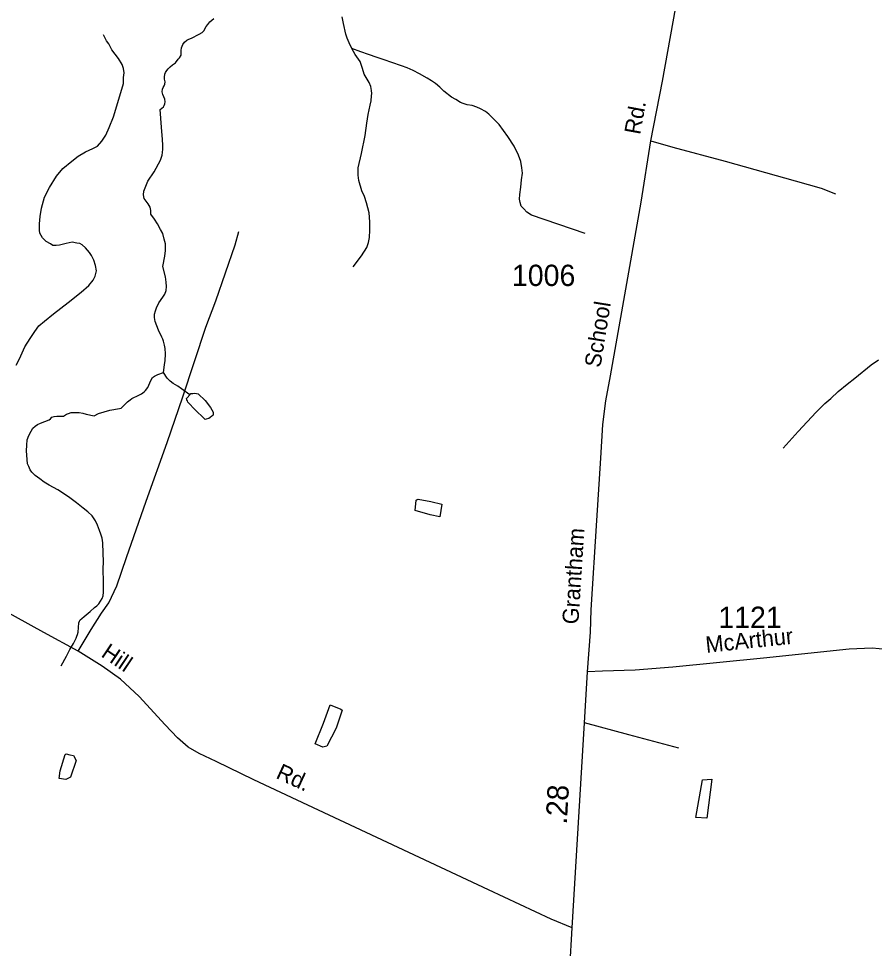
# Model space of a CAD drawing. Extents: x 2206922 to 2357709, y 510027 to 673830.
# Drawn here: x 2241724 to 2246745, y 549500 to 554953 of the extents above; entities that cross this region are included whole.
import ezdxf

# ---------------------------------------------------------------- set-up
doc = ezdxf.new("R2010")
doc.units = 0
for name, color, linetype in [('Exist Hydrographic Creek Single Shore', 7, 'Continuous'), ('Exist Hydrographic Misc Water Feature', 7, 'Continuous'), ('Exist Road Non-System Type 51', 7, 'Continuous'), ('Exist Road Secondary Mileage Hundredths English Label', 7, 'Continuous'), ('Exist Road Secondary Type 51 Attributed', 7, 'Continuous'), ('Exist Road Secondary Type 51 Label', 7, 'Continuous'), ('Exist Road Secondary Type 51 Number Label', 7, 'Continuous')]:
    doc.layers.add(name, color=color, linetype=linetype)

msp = doc.modelspace()

# ---------------------------------------------------------------- linework, layer by layer
at = {"layer": 'Exist Hydrographic Creek Single Shore'}
for points in [[(2242555, 554419.3), (2242573, 554435.2), (2242578.6, 554443.3), (2242580.6, 554453.1), (2242582.7, 554465.3), (2242580.6, 554481.1), (2242570.6, 554506.9), (2242566.5, 554523), (2242568.1, 554538.9), (2242572, 554549.3), (2242577.9, 554559.4), (2242581.8, 554569.3), (2242583.7, 554581.2), (2242579.6, 554597.2), (2242579.4, 554609), (2242581.6, 554626.9), (2242585.5, 554637.3), (2242593.3, 554649.1), (2242600.9, 554659.3), (2242612.8, 554669.3), (2242626.7, 554681.4), (2242645, 554693.6), (2242660.6, 554715.6), (2242668.6, 554723.7), (2242676.6, 554737.9), (2242678.2, 554766.1), (2242680.1, 554782), (2242687.6, 554801.9), (2242696.1, 554814), (2242710, 554826.1), (2242721.5, 554832.1), (2242737.5, 554838.2), (2242783.4, 554860.9), (2242801.5, 554870.7), (2242809.7, 554880.9), (2242823.2, 554906.8), (2242833, 554919.1), (2242845.1, 554933.1), (2242868.3, 554953.1)], [(2242573.8, 552877.9), (2242575.7, 552891.8), (2242579.4, 552924.1), (2242583.1, 552945.9), (2242585.1, 552986.1), (2242582.7, 553018.1), (2242580.4, 553037.9), (2242573.8, 553062), (2242569.9, 553071.9), (2242564.4, 553083.7), (2242543.7, 553125.7), (2242525.7, 553175.5), (2242521.1, 553199.3), (2242520.9, 553219.2), (2242526.9, 553239.4), (2242532.4, 553257.2), (2242546.6, 553285.5), (2242569.9, 553319.7), (2242582, 553337.7), (2242590, 553358), (2242591.9, 553381.6), (2242589.4, 553408), (2242585.1, 553437.8), (2242570.8, 553499.6), (2242581.8, 553559.6), (2242585.9, 553593.8), (2242585.5, 553631.6), (2242577.3, 553659.6), (2242569.1, 553691.7), (2242556.8, 553715.4), (2242538.8, 553749.4), (2242520.3, 553776.9), (2242499.8, 553806.7), (2242500.2, 553827), (2242495.9, 553846.7), (2242483.4, 553866.8), (2242461.1, 553898.5), (2242457.2, 553918.6), (2242459.2, 553940.6), (2242482.6, 553998.7), (2242518.3, 554055), (2242555.6, 554123.2), (2242559.3, 554135.2), (2242565.2, 554151.3), (2242567.1, 554167.3), (2242569.1, 554187.2), (2242568.9, 554211.2), (2242568.7, 554243.2), (2242562, 554317.2), (2242555, 554419.3)], [(2241974.1, 551157.7), (2242005.6, 551214.2), (2242025.1, 551252.2), (2242045.2, 551288.5), (2242060.8, 551318.6), (2242064.5, 551330.6), (2242068.8, 551340.5), (2242072.3, 551354.6), (2242076.4, 551408.7), (2242080.1, 551418.7), (2242085.6, 551426.8), (2242093.8, 551434.5), (2242107.8, 551447), (2242143.4, 551475.2), (2242169.1, 551499.4), (2242183.2, 551509.4), (2242194.9, 551521.4), (2242205, 551535.7), (2242214.8, 551551.7), (2242218.9, 551567.7), (2242222.4, 551589.8), (2242221.8, 551649.6), (2242219.3, 551723.7), (2242221, 551769.7), (2242220.5, 551817.7), (2242218.1, 551877.6), (2242213.8, 551905.4), (2242205.6, 551929.4), (2242197.6, 551951.3), (2242187.3, 551981.2), (2242175, 552007), (2242154.9, 552036.8), (2242130.5, 552060.8), (2242102.6, 552082.4), (2242064.3, 552112.1), (2242016.1, 552147.7), (2241953.8, 552189.2), (2241903.5, 552216.6), (2241873.4, 552234.5), (2241847.3, 552254.3), (2241821.3, 552274.1), (2241800.8, 552293.7), (2241790.8, 552305.8), (2241782.8, 552325.7), (2241776.4, 552341.6), (2241769.8, 552417.6), (2241771.7, 552451.4), (2241773.3, 552481.6), (2241783.2, 552507.7), (2241796.9, 552533.6), (2241806.7, 552550), (2241820.7, 552562.1), (2241834.8, 552572.1), (2241852.7, 552580.3), (2241902.5, 552598.8), (2241910.3, 552606.5), (2241917.9, 552614.7), (2241932.2, 552619), (2241947.8, 552621.1), (2241986.2, 552621.4), (2242004, 552633.4), (2242016.1, 552637.6), (2242032.1, 552643.7), (2242053.6, 552643.7), (2242079.9, 552642.2), (2242100, 552637.9), (2242119.9, 552632.5), (2242167.8, 552622.8), (2242192, 552637), (2242226.1, 552647.3), (2242259.7, 552655.6), (2242315.9, 552665.8), (2242325.5, 552668), (2242333.7, 552676.1), (2242363.5, 552704.4), (2242377.4, 552716.5), (2242388.9, 552724.5), (2242428.9, 552744.9), (2242445.1, 552753), (2242460.9, 552763.2), (2242468.4, 552771.3), (2242482.6, 552789), (2242500.2, 552831.4), (2242510.1, 552847.4), (2242521.6, 552855.4), (2242540, 552865.6), (2242573.8, 552877.9)]]:
    msp.add_lwpolyline(points, dxfattribs=at)
at = {"layer": 'Exist Hydrographic Misc Water Feature'}
for points in [[(2243679.5, 554778), (2243663.1, 554811.8), (2243651.2, 554837.9), (2243642.8, 554861.5), (2243630.3, 554923.4), (2243622.1, 554963.5)], [(2245047.6, 553691.8), (2244733, 553799.2), (2244705, 553816.9), (2244687.1, 553836.6), (2244672.8, 553852.5), (2244666.6, 553874.5), (2244662.3, 553894.7), (2244663.9, 553920.4), (2244670.1, 553964.5), (2244673.2, 554006.5), (2244679.1, 554046.6), (2244676.7, 554078.6), (2244670.7, 554114.4), (2244656.4, 554152.3), (2244630.1, 554204.1), (2244593.4, 554261.9), (2244542.8, 554331.2), (2244514.7, 554361), (2244482.5, 554392.6), (2244462.2, 554408.6), (2244434.3, 554424.2), (2244412.1, 554434), (2244383.8, 554443.9), (2244356.2, 554447.7), (2244332, 554455.5), (2244316, 554461.5), (2244287.9, 554479.1), (2244263.7, 554492.9), (2244219.4, 554528.3), (2244195.4, 554550.2), (2244168.9, 554572.1), (2244147, 554588), (2244121, 554603.6), (2244074.8, 554629.2), (2244038.5, 554648.9), (2244002.4, 554664.9), (2243970.5, 554676.6), (2243914.1, 554696), (2243868.3, 554711.5), (2243828.1, 554725.2), (2243775.7, 554742.9), (2243731.6, 554758.5), (2243679.5, 554778)], [(2243686, 553496.9), (2243735.9, 553561.1), (2243767, 553611.1), (2243776.9, 553639.3), (2243782.6, 553669.2), (2243784.7, 553711.5), (2243784.1, 553761.5), (2243779.6, 553813.3), (2243765.2, 553873), (2243752.5, 553909), (2243738.1, 553942.8), (2243720.1, 554002.7), (2243715.6, 554034.6), (2243715.4, 554076.8), (2243734.8, 554162.7), (2243757.6, 554267.1), (2243767.2, 554339), (2243775, 554391), (2243786.5, 554445.2), (2243792.1, 554471.1), (2243793.9, 554499.3), (2243796.2, 554513.1), (2243793.5, 554530.9), (2243789.6, 554555.1), (2243781.2, 554579), (2243750.8, 554626.6), (2243740.8, 554660.6), (2243726.6, 554700.4), (2243697.7, 554742.1), (2243679.5, 554778)], [(2246209.8, 552433.8), (2246296.4, 552530.6), (2246403.6, 552645.5), (2246453.6, 552695.9), (2246489.1, 552725.8), (2246532.6, 552766.3), (2246584.7, 552808.8), (2246630.2, 552844.9), (2246725.3, 552921.8), (2246769.2, 552952.1)], [(2242729.1, 552745.4), (2242680.1, 552780.8), (2242658.5, 552796.6), (2242630.6, 552812.6), (2242612, 552826.3), (2242596.2, 552844.1), (2242573.8, 552877.9)], [(2242729.1, 552745.4), (2242734.6, 552753.5), (2242738.9, 552753.3), (2242744.9, 552753.6), (2242754.5, 552755.4), (2242766.6, 552753.5), (2242776.8, 552751.6), (2242819.1, 552714), (2242849.4, 552672.1), (2242865.6, 552644.5), (2242865.6, 552634.4), (2242865.6, 552626.3), (2242861.5, 552624.4), (2242857.8, 552620.5), (2242847.8, 552614.3), (2242839.6, 552608.3), (2242831.6, 552606.2), (2242823.6, 552604.2), (2242817.9, 552602.2), (2242813.8, 552606.1), (2242757.2, 552659.7), (2242720.9, 552699.2), (2242717.4, 552703.4), (2242715.1, 552711), (2242710.6, 552717), (2242708.6, 552725), (2242712.7, 552729.2), (2242729.1, 552745.4)], [(2244057, 552128.7), (2244061.1, 552132.5), (2244067, 552134.5), (2244142.9, 552121), (2244207.1, 552105.7), (2244195.6, 552031.5), (2244138, 552043.1), (2244049.6, 552068.6), (2244057, 552128.7)], [(2243613.3, 550903.2), (2243621.7, 550897.5), (2243586.6, 550791.3), (2243531.4, 550684.9), (2243509.5, 550680.9), (2243463, 550700.4), (2243512, 550820.8), (2243551.1, 550928.8), (2243613.3, 550903.2)], [(2241996.4, 550636.1), (2242002.4, 550640.5), (2242024.3, 550634.8), (2242046.7, 550630.6), (2242060.8, 550600.9), (2242027.4, 550504.5), (2241999.9, 550490.4), (2241961.8, 550496.2), (2241967.3, 550542), (2241996.4, 550636.1)], [(2245736, 550489.1), (2245789.9, 550491.5), (2245761.6, 550263.4), (2245696, 550266.8), (2245736, 550489.1)]]:
    msp.add_lwpolyline(points, dxfattribs=at)
at = {"layer": 'Exist Road Non-System Type 51'}
for points in [[(2241709.4, 552919.7), (2241728.5, 552957.9), (2241760.3, 553028), (2241790.6, 553077.3), (2241819.2, 553118.6), (2241843.1, 553150.6), (2241874.9, 553179.3), (2241927.5, 553220.7), (2242013.5, 553287.6), (2242089.9, 553348.1), (2242136, 553388), (2242161.5, 553418.2), (2242172.7, 553442.1), (2242180.6, 553474), (2242174.2, 553505.5), (2242164.4, 553535.6), (2242150.8, 553562.7), (2242139.2, 553580.7), (2242116.9, 553609.4), (2242096.2, 553625.3), (2242083.5, 553633.3), (2242064.4, 553636.5), (2242037.3, 553641.2), (2242002.3, 553633.3), (2241964.1, 553623.7), (2241945, 553622.1), (2241924.3, 553622.1), (2241910, 553631.7), (2241886.1, 553646), (2241863.8, 553666.7), (2241847.9, 553693.8), (2241846.3, 553711.3), (2241846.3, 553749.6), (2241849.5, 553792.6), (2241857.4, 553841.9), (2241874.9, 553905.7), (2241905.2, 553963), (2241946.6, 554028.3), (2241983.2, 554072.9), (2242035.7, 554117.5), (2242073.9, 554146.2), (2242115.3, 554171.7), (2242158.3, 554190.8), (2242187, 554205.1), (2242211.1, 554234.6), (2242236.3, 554268.8), (2242255.4, 554313.4), (2242280.9, 554377.2), (2242311.2, 554480.7), (2242338.2, 554573.1), (2242339.8, 554608.1), (2242343, 554635.2), (2242339.8, 554660.7), (2242331.9, 554684.6), (2242309.6, 554718), (2242271.4, 554770.6), (2242252.3, 554804.1), (2242239.5, 554821.6), (2242222, 554858.2)], [(2245432.9, 554235.6), (2245561.9, 554199.5), (2245869.2, 554116.4), (2246280.4, 554002.1), (2246431.9, 553958.5), (2246517.1, 553925.3)], [(2242072.7, 551242.8), (2242149.6, 551370.2), (2242209.3, 551465.7), (2242252.3, 551525.5), (2242300, 551625.8), (2242357.3, 551793.1), (2242472, 552122.8), (2242596.1, 552466.9), (2242686.9, 552734.5), (2242823, 553143.1), (2242880.3, 553298.4), (2242994.9, 553625.7), (2243016.4, 553704.6)], [(2245597, 550673.2), (2245303.5, 550753.1), (2245044.2, 550821.8)]]:
    msp.add_lwpolyline(points, dxfattribs=at)
at = {"layer": 'Exist Road Secondary Type 51 Attributed'}
for points in [[(2245061.4, 551121.8), (2245079.7, 551353.6), (2245083.6, 551486.1), (2245115.2, 552009.2), (2245138.9, 552374), (2245150.8, 552572.3), (2245169.7, 552712.1), (2245196.9, 552858.4), (2245275.1, 553299.6), (2245376.9, 553876.4), (2245432.9, 554235.6), (2245502.3, 554585.2), (2245626.6, 555284.6), (2245661, 555473), (2245719.7, 555824.3), (2245761.2, 555980.1), (2245842.2, 556216.9), (2245933.6, 556460), (2246051.8, 556756.8)], [(2244970.6, 549619.8), (2244848.9, 549671.1), (2244479.6, 549844.1), (2243358.6, 550370), (2243103.3, 550488.2), (2242883.3, 550595.3), (2242783, 550642.5), (2242718, 550679.5), (2242656, 550735.6), (2242583.7, 550810.9), (2242430.3, 550978), (2242322.2, 551078.3), (2242214.2, 551155.8), (2242072.7, 551242.8), (2241871.8, 551351.9), (2241537.2, 551535.5)], [(2246814, 551252.4), (2246731, 551260.7), (2246596, 551255.5), (2246093.5, 551202.5), (2245562.7, 551149.9), (2245341.3, 551130.9), (2245148.4, 551126.2), (2245061.4, 551121.8)], [(2244970.6, 549619.8), (2245044.2, 550821.8), (2245061.4, 551121.8)], [(2245189.1, 548301.5), (2245112.9, 548477.4), (2245016, 548736.4), (2244975.9, 548877.7), (2244959.3, 548953.9), (2244951, 549039.1), (2244951, 549136), (2244951, 549221.9), (2244957.9, 549382.6), (2244970.6, 549619.8)]]:
    msp.add_lwpolyline(points, dxfattribs=at)

# ---------------------------------------------------------------- texts
at = {"layer": 'Exist Road Secondary Mileage Hundredths English Label'}
msp.add_text('.28', height=125, rotation=86.8492, dxfattribs=at).set_placement((2244940, 550224.5))
at = {"layer": 'Exist Road Secondary Type 51 Label'}
for s, rotation, p in [('Rd.', 79.6413, (2245369.7, 554268.7)), ('School', 80.8199, (2245136.9, 552902.4)), ('Grantham', 86.3634, (2245007.6, 551398.5)), ('McArthur', 5.9648, (2245758.6, 551233.2)), ('Hill', 326.0591, (2242202.2, 551215)), ('Rd.', 335.2601, (2243227.6, 550500.6))]:
    msp.add_text(s, height=95, rotation=rotation, dxfattribs=at).set_placement(p)
at = {"layer": 'Exist Road Secondary Type 51 Number Label'}
for s, p in [('1006', (2244618.1, 553384.6)), ('1121', (2245829.1, 551379))]:
    msp.add_text(s, height=125, dxfattribs=at).set_placement(p)

doc.saveas('drawing.dxf')
